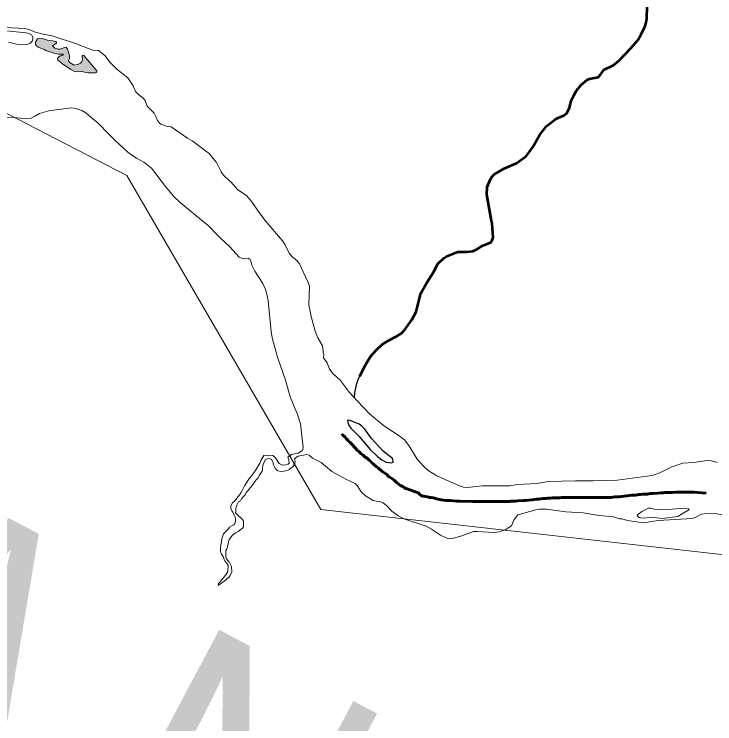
# Model space of a CAD drawing. Extents: x -1643653 to 4543381, y 1624270 to 13878484.
# Drawn here: x 810282 to 811599, y 9011368 to 9012702 of the extents above; entities that cross this region are included whole.
import ezdxf

# ---------------------------------------------------------------- set-up
doc = ezdxf.new("R2010")
doc.units = 0
doc.header["$LTSCALE"] = 200
doc.linetypes.add('LONG_DASH_SHORT_DASH', pattern=[9.9, 6, -1.2, 1.5, -1.2])
doc.layers.add('60', color=7, linetype='Continuous', lineweight=13)

msp = doc.modelspace()

# ---------------------------------------------------------------- hatches: boundary and pattern name
at = {"layer": '60'}
msp.add_hatch(color=256, dxfattribs=at).paths.add_polyline_path([(810403.3, 9012608.1), (810395.3, 9012606.2), (810387.3, 9012610.1), (810384.8, 9012612.6), (810384.2, 9012614.8), (810386.3, 9012618.7), (810386.2, 9012623.5), (810382.5, 9012635.9), (810380, 9012639.8), (810376.9, 9012639.5), (810368.8, 9012636), (810365.7, 9012635.9), (810358.7, 9012638.1), (810354.1, 9012642.1), (810354.6, 9012643.2), (810361.7, 9012647.2), (810362.1, 9012649), (810360.6, 9012650.2), (810354.4, 9012652), (810344.6, 9012653.1), (810335.2, 9012656), (810330.1, 9012656.8), (810326.1, 9012655.2), (810322.6, 9012649), (810322.3, 9012644.8), (810324.1, 9012642.3), (810327.6, 9012640.1), (810338.7, 9012635.6), (810341.6, 9012633.5), (810356.6, 9012628.3), (810365.7, 9012626.9), (810374.7, 9012626.9), (810373.5, 9012624.8), (810368.4, 9012623.3), (810364.7, 9012620.7), (810363.8, 9012618.8), (810364.2, 9012615.5), (810373.2, 9012608.2), (810388.6, 9012598.1), (810395.5, 9012594.4), (810402.4, 9012593.7), (810409, 9012594.3), (810421.5, 9012591.8), (810435.2, 9012591.4), (810437.4, 9012593.1), (810437.4, 9012595.1), (810413, 9012624.4), (810411.3, 9012624.6), (810410.2, 9012623.1), (810410.6, 9012617.1), (810409.2, 9012612.4), (810406.7, 9012609.7)])

# ---------------------------------------------------------------- linework, layer by layer
for points in [[(814598.3, 9008896), (813758.5, 9010664.1), (812879.6, 9010781.5), (811952.2, 9011648.1), (810858.7, 9011770.6), (810494.2, 9012398.9), (808613.3, 9013370.5), (807126, 9013554.3), (805831.2, 9014683.5)], [(810265, 9012677), (810301.6, 9012675.2), (810307.7, 9012673.9), (810322.5, 9012668), (810336.9, 9012664.3), (810353.6, 9012661.2), (810401.3, 9012645.5), (810418.2, 9012638.3), (810429.9, 9012634.5), (810440.5, 9012633.7)], [(810440.5, 9012633.7), (810429.9, 9012634.5), (810418.2, 9012638.3), (810401.3, 9012645.5), (810353.6, 9012661.2), (810336.9, 9012664.3), (810322.5, 9012668), (810307.7, 9012673.9), (810301.6, 9012675.2), (810265, 9012677)], [(810271.6, 9012649.1), (810286.5, 9012645.2), (810295, 9012644.5), (810305.8, 9012644.7), (810311.8, 9012646.7), (810315.9, 9012651.3), (810317.3, 9012654.8), (810317, 9012658.5), (810314.5, 9012662.9), (810310.5, 9012665.6), (810304.5, 9012666.9), (810267.6, 9012670.7)], [(810267.6, 9012670.7), (810304.5, 9012666.9), (810310.5, 9012665.6), (810314.5, 9012662.9), (810317, 9012658.5), (810317.3, 9012654.8), (810315.9, 9012651.3), (810311.8, 9012646.7), (810305.8, 9012644.7), (810295, 9012644.5), (810286.5, 9012645.2), (810271.6, 9012649.1)], [(810440.5, 9012633.7), (810452.4, 9012624), (810462.9, 9012610.8), (810475.1, 9012598.3), (810495.7, 9012582), (810506.2, 9012567.3)], [(810506.2, 9012567.3), (810495.7, 9012582), (810475.1, 9012598.3), (810462.9, 9012610.8), (810452.4, 9012624), (810440.5, 9012633.7)], [(810506.2, 9012567.3), (810510.5, 9012556.8), (810516.2, 9012551), (810524.7, 9012544.2), (810528.7, 9012539.4), (810532.3, 9012528.7), (810545.2, 9012515.5)], [(810545.2, 9012515.5), (810532.3, 9012528.7), (810528.7, 9012539.4), (810524.7, 9012544.2), (810516.2, 9012551), (810510.5, 9012556.8), (810506.2, 9012567.3)], [(810426.2, 9012508.4), (810416.7, 9012516.2), (810409.2, 9012520.6), (810398, 9012524.6), (810389.7, 9012525.7), (810347.5, 9012520.2), (810330, 9012515.4), (810322.5, 9012510.6), (810314.1, 9012506.4), (810306, 9012505.2), (810282.3, 9012507.9), (810241.3, 9012509.2), (810203.6, 9012514.2), (810183.9, 9012520.7)], [(810545.2, 9012515.5), (810548.7, 9012509.6), (810551.4, 9012502.2), (810555.6, 9012496.9), (810558.2, 9012495.2), (810570.4, 9012490.7), (810577.6, 9012489.9), (810577.6, 9012489.9)], [(810577.6, 9012489.9), (810570.4, 9012490.7), (810558.2, 9012495.2), (810555.6, 9012496.9), (810551.4, 9012502.2), (810548.7, 9012509.6), (810545.2, 9012515.5)], [(810459.8, 9012477), (810440.6, 9012496.5), (810426.2, 9012508.4)], [(810577.6, 9012489.9), (810607.8, 9012469.1), (810616.8, 9012463.5)], [(810616.8, 9012463.5), (810607.8, 9012469.1), (810577.6, 9012489.9)], [(810480.9, 9012456.4), (810469.6, 9012467), (810459.8, 9012477)], [(810616.8, 9012463.5), (810621.2, 9012460.8), (810644.7, 9012442.9)], [(810644.7, 9012442.9), (810621.2, 9012460.8), (810616.8, 9012463.5)], [(810505.3, 9012435.7), (810495.7, 9012442.6), (810480.9, 9012456.4)], [(810530.7, 9012420.1), (810526.1, 9012423.8), (810511.9, 9012431), (810505.3, 9012435.7)], [(810644.7, 9012442.9), (810648.1, 9012440.4), (810659.3, 9012426.8)], [(810659.3, 9012426.8), (810648.1, 9012440.4), (810644.7, 9012442.9)], [(810572.5, 9012371.3), (810566.9, 9012377.9), (810540.5, 9012412.1), (810530.7, 9012420.1)], [(810659.3, 9012426.8), (810662.5, 9012422.9), (810671.3, 9012405.7), (810675.9, 9012399), (810687.2, 9012388.5)], [(810687.2, 9012388.5), (810675.9, 9012399), (810671.3, 9012405.7), (810662.5, 9012422.9), (810659.3, 9012426.8)], [(810687.2, 9012388.5), (810689.9, 9012385.9), (810702, 9012372.4), (810719.8, 9012360.4), (810728.4, 9012349.9), (810742.8, 9012328.9), (810747.3, 9012323.2)], [(810747.3, 9012323.2), (810742.8, 9012328.9), (810728.4, 9012349.9), (810719.8, 9012360.4), (810702, 9012372.4), (810689.9, 9012385.9), (810687.2, 9012388.5)], [(810634.4, 9012314.8), (810594.6, 9012347.4), (810582.6, 9012359.3), (810572.5, 9012371.3)], [(810669.5, 9012281.3), (810664.9, 9012285.6), (810646, 9012305.2), (810634.4, 9012314.8)], [(810747.3, 9012323.2), (810753.3, 9012314.8), (810786.7, 9012276), (810791.8, 9012268.2), (810799, 9012252.4), (810805.1, 9012246), (810813.9, 9012238.7), (810818.9, 9012232.5), (810834.4, 9012199), (810837.1, 9012190.4), (810836.3, 9012155.7), (810840.5, 9012133.6), (810847.9, 9012105.8), (810853, 9012093.8), (810861.6, 9012078.6), (810862.8, 9012067.6), (810863.4, 9012065.4)], [(810863.4, 9012065.4), (810862.8, 9012067.6), (810861.6, 9012078.6), (810853, 9012093.8), (810847.9, 9012105.8), (810840.5, 9012133.6), (810836.3, 9012155.7), (810837.1, 9012190.4), (810834.4, 9012199), (810818.9, 9012232.5), (810813.9, 9012238.7), (810805.1, 9012246), (810799, 9012252.4), (810791.8, 9012268.2), (810786.7, 9012276), (810753.3, 9012314.8), (810747.3, 9012323.2)], [(810756.3, 9012178.4), (810754.9, 9012184.4), (810749.7, 9012195.5), (810734.5, 9012218.8), (810729.1, 9012229.9), (810727.1, 9012238.3), (810725.6, 9012240.8), (810721.9, 9012243.5), (810712.4, 9012242.3), (810705.4, 9012245.1), (810687.4, 9012264.7), (810669.5, 9012281.3)], [(810767.8, 9012091.1), (810765.2, 9012104.6), (810759.8, 9012163.9), (810756.3, 9012178.4)], [(810787.1, 9012028.3), (810777.2, 9012057.3), (810767.8, 9012091.1)], [(810863.4, 9012065.4), (810864.2, 9012062.4), (810864, 9012055.8), (810870.8, 9012046.6), (810874.9, 9012034.6), (810881, 9012026.7), (810895.4, 9012013.3), (810912.3, 9011991), (810914.1, 9011989.7), (810926.6, 9011975.9)], [(810926.6, 9011975.9), (810914.1, 9011989.7), (810912.3, 9011991), (810895.4, 9012013.3), (810881, 9012026.7), (810874.9, 9012034.6), (810870.8, 9012046.6), (810864, 9012055.8), (810864.2, 9012062.4), (810863.4, 9012065.4)], [(810805.2, 9011972.7), (810801.6, 9011980.6), (810792, 9012013.7), (810787.1, 9012028.3)], [(810735.9, 9011844), (810744.1, 9011857.9), (810745.7, 9011863.2), (810751.7, 9011872.1), (810758.1, 9011873.1), (810768.2, 9011872.2), (810773.2, 9011867.7), (810780.6, 9011857.6), (810786.7, 9011854.5), (810793.2, 9011854.9), (810797.6, 9011856.3), (810798.9, 9011857.9), (810798.7, 9011864), (810796.8, 9011869), (810803.8, 9011874.2), (810816.4, 9011876.9), (810822.7, 9011881.2), (810824.9, 9011883.7), (810825.6, 9011887.4), (810820.3, 9011931.8), (810814.2, 9011951.5), (810807.7, 9011965.6), (810805.2, 9011972.7)], [(810926.6, 9011975.9), (810939.7, 9011962), (810950.5, 9011950.9), (810975.9, 9011929.1), (811008.2, 9011907.6), (811015.9, 9011901.7), (811024, 9011891.2), (811039.8, 9011865.3), (811039.8, 9011865.3), (811051.8, 9011852.3), (811060.6, 9011844.3), (811077.1, 9011834.1), (811119.7, 9011815.2), (811127.1, 9011812.9), (811134.5, 9011812.5), (811162.7, 9011815.1), (811214.3, 9011815.5), (811228.7, 9011817.9), (811264.9, 9011819.6), (811286.2, 9011823.4), (811337.6, 9011824.8), (811370.6, 9011824.5), (811415.6, 9011826.2), (811481.8, 9011834.6), (811496, 9011839.8), (811517.1, 9011850.4), (811539.5, 9011857.8), (811559.7, 9011859), (811585.3, 9011863.1), (811593.2, 9011862.4), (811603.9, 9011859.1)], [(811603.9, 9011859.1), (811593.2, 9011862.4), (811585.3, 9011863.1), (811559.7, 9011859), (811539.5, 9011857.8), (811517.1, 9011850.4), (811496, 9011839.8), (811481.8, 9011834.6), (811415.6, 9011826.2), (811370.6, 9011824.5), (811337.6, 9011824.8), (811286.2, 9011823.4), (811264.9, 9011819.6), (811228.7, 9011817.9), (811214.3, 9011815.5), (811162.7, 9011815.1), (811134.5, 9011812.5), (811127.1, 9011812.9), (811119.7, 9011815.2), (811077.1, 9011834.1), (811060.6, 9011844.3), (811051.8, 9011852.3), (811039.8, 9011865.3), (811039.8, 9011865.3), (811024, 9011891.2), (811015.9, 9011901.7), (811008.2, 9011907.6), (810975.9, 9011929.1), (810950.5, 9011950.9), (810939.7, 9011962), (810926.6, 9011975.9)], [(810816.4, 9011871.2), (810810.9, 9011867.9), (810809.2, 9011866.1), (810810.2, 9011861), (810810.1, 9011857.6), (810806.3, 9011851.1), (810803, 9011848.9)], [(811098.2, 9011715.8), (811083.8, 9011722.7), (811066.9, 9011734.1), (811056.5, 9011739.5), (811016.5, 9011752.8), (811003.8, 9011759.2), (810992.5, 9011767.6), (810982.6, 9011777.8), (810975.8, 9011783.4), (810971.7, 9011785.1), (810962.5, 9011786.5), (810957.2, 9011788.1), (810942.7, 9011796.4), (810934.3, 9011804.1), (810927, 9011815.8), (810923.1, 9011819.8), (810906.7, 9011827.1), (810879.7, 9011842.3), (810859.6, 9011859.3), (810843.2, 9011867.6), (810836.7, 9011873.3), (810832.2, 9011874.5), (810816.4, 9011871.2)], [(810784.8, 9011842.4), (810784.8, 9011842.4), (810777.9, 9011843.7), (810774.8, 9011845.9), (810773, 9011848.8), (810771, 9011852.4), (810769.2, 9011856), (810768.8, 9011859.5), (810767, 9011862.9), (810765.2, 9011865.5), (810760.3, 9011866.7), (810760.3, 9011866.7), (810756.5, 9011865.5), (810756.5, 9011865.5), (810754, 9011864), (810752.2, 9011859.7), (810750.4, 9011855.6), (810749.1, 9011850), (810748.8, 9011845.9), (810748.3, 9011842.9), (810744.7, 9011837.6), (810742.6, 9011834.3), (810740.6, 9011830.7), (810738, 9011827.4), (810734.9, 9011823.6), (810732.6, 9011820.1), (810729.5, 9011816), (810725.9, 9011811.5), (810723.1, 9011808.4), (810720.8, 9011805.6), (810718.5, 9011802.6), (810716.4, 9011798.5), (810712.6, 9011794.7), (810709.3, 9011790.9), (810707.5, 9011787.4), (810703.9, 9011785.4), (810702.6, 9011782.6), (810700.8, 9011778.8), (810699.5, 9011775.5), (810698.7, 9011772.7), (810698.7, 9011767.8), (810698.2, 9011764.5), (810701.2, 9011761.5), (810704.2, 9011758.7), (810708.8, 9011754.3), (810711.6, 9011752), (810713.6, 9011749.5), (810713.5, 9011741.8), (810713.2, 9011738.5), (810711.5, 9011735.7), (810708.1, 9011733.5), (810703.5, 9011729.7), (810698.9, 9011726.9), (810695.6, 9011725.1), (810691.8, 9011722.1), (810689, 9011717.8), (810686.4, 9011713.7), (810685.1, 9011710.9), (810684.8, 9011705.8), (810683, 9011702.6), (810683, 9011699.5), (810682.2, 9011696.7), (810680.4, 9011693.7), (810680.4, 9011690.6), (810680.1, 9011685.8), (810680.1, 9011681.7), (810681.1, 9011677.9), (810684.1, 9011675.3), (810687.1, 9011671.5), (810688.6, 9011667.7), (810690.6, 9011663.6), (810690.9, 9011660.8), (810691.6, 9011657), (810691.6, 9011653.9), (810690.1, 9011650.6), (810687.7, 9011646.1), (810685.7, 9011643.3), (810682.9, 9011641), (810680.1, 9011638.5), (810677.2, 9011636.4), (810672.4, 9011632.9), (810669.6, 9011630.6), (810665.7, 9011628.1), (810666.3, 9011631.7), (810669.6, 9011635), (810671.9, 9011638.5), (810674.5, 9011641), (810676.5, 9011643.8), (810680.1, 9011647.9), (810681.9, 9011651.4), (810683.7, 9011654.5), (810684, 9011658.5), (810684.5, 9011662.3), (810684.6, 9011665.7), (810682.5, 9011668.7), (810680.8, 9011671.5), (810678.5, 9011674.3), (810677, 9011677.1), (810675.5, 9011681), (810673.7, 9011684), (810672.2, 9011687.1)], [(810803, 9011848.9), (810798.5, 9011845.6), (810789.8, 9011843.2), (810784.8, 9011842.4)], [(810672.2, 9011687.1), (810670.2, 9011691.7), (810670.3, 9011699.1), (810670.8, 9011704.4), (810672.1, 9011710), (810672.4, 9011715.6), (810674.2, 9011721.2), (810676, 9011725.2), (810679.3, 9011728.8), (810682.4, 9011732.1), (810685, 9011734.8), (810687.3, 9011737.6), (810691.1, 9011739.9), (810695, 9011741.9), (810696.8, 9011744.7), (810698.6, 9011748.5), (810698.6, 9011755.1), (810697.1, 9011757.9), (810695.1, 9011761.5), (810693.1, 9011765.6), (810691.3, 9011768.4), (810689.6, 9011772.5), (810689.6, 9011776.5), (810690.4, 9011779.1), (810692.9, 9011783.4), (810696.3, 9011786.4), (810699.8, 9011790.5), (810702.9, 9011794.5), (810706.5, 9011798.8), (810708.3, 9011802.4), (810710.9, 9011806.7), (810715.5, 9011815.3), (810724.7, 9011829.7), (810724.7, 9011829.7), (810729.1, 9011834.8), (810729.1, 9011834.8), (810733.6, 9011840.8), (810735.9, 9011844)], [(811424.8, 9011753.1), (811420.4, 9011753.6), (811409.2, 9011757.4), (811382, 9011759.5), (811351.7, 9011764.4), (811319.3, 9011766.6), (811282.9, 9011771.5), (811268.9, 9011771.4), (811263, 9011770.4), (811228.8, 9011760.6), (811222.1, 9011752.2), (811217, 9011739.9), (811211.9, 9011736.8)], [(811681.3, 9011721.5), (811670.7, 9011724.8), (811656.6, 9011739.3), (811637.4, 9011756.4), (811600.2, 9011763.6), (811579.3, 9011762.8), (811573.5, 9011762.4), (811562.5, 9011755.8), (811556.9, 9011754.2), (811492.7, 9011750.5), (811465.2, 9011745.7), (811435.4, 9011750.3), (811424.8, 9011753.1)], [(811211.9, 9011736.8), (811206.8, 9011733.6), (811194.7, 9011729.1), (811183.4, 9011727.8), (811152.6, 9011729.8), (811145.8, 9011729.7), (811124.1, 9011721.5), (811108, 9011717.2), (811098.2, 9011715.8)]]:
    msp.add_lwpolyline(points, dxfattribs=at)
at = {"layer": '60', "lineweight": 53}
for points in [[(811390.6, 9012597.1), (811390.7, 9012597.2), (811408.9, 9012606.3), (811419.7, 9012614.5), (811441.7, 9012637.7), (811454.5, 9012652.9), (811461, 9012664.1), (811467.6, 9012678.1), (811470.3, 9012685.9), (811471.8, 9012693.4), (811472.5, 9012716.3), (811467.8, 9012726.2), (811467.9, 9012726.6)], [(811179.8, 9012313.2), (811170.8, 9012363), (811171.5, 9012377.3), (811177.5, 9012392), (811180.4, 9012396.1), (811185.5, 9012401.2), (811203.1, 9012411.8), (811226.4, 9012422.1), (811244.5, 9012435.1), (811250.6, 9012442.3), (811256.8, 9012451.2), (811269.7, 9012474.4), (811283.1, 9012491.2), (811299.7, 9012504.6), (811304.7, 9012507.3), (811315.4, 9012511.1), (811320.9, 9012516), (811325.9, 9012526), (811329.5, 9012539), (811334.7, 9012550.3), (811339.5, 9012558.6), (811348, 9012569.3), (811359.3, 9012578.6), (811363.7, 9012580.1), (811380.1, 9012583.4), (811385.2, 9012589.3), (811390.6, 9012597.1)], [(810931.8, 9012021.5), (810942.6, 9012043), (810952.1, 9012058.2), (810962.6, 9012070.5), (810974.1, 9012080.9), (810986.2, 9012088.7), (811001.3, 9012096.5), (811010, 9012101.8), (811015.7, 9012107.8), (811029.7, 9012127.2), (811037.8, 9012142.5), (811047, 9012177.5), (811057.3, 9012196.1), (811070.8, 9012217), (811078.5, 9012232.3), (811090, 9012243.4), (811095.7, 9012247.3), (811116.4, 9012255), (811133.3, 9012255.1), (811144.7, 9012256.6), (811151.5, 9012259.8), (811163.2, 9012267.3), (811173.1, 9012270.7), (811178.7, 9012273.6), (811180.3, 9012275.2), (811182.5, 9012281.8), (811180.6, 9012308.7), (811179.8, 9012313.2)]]:
    msp.add_lwpolyline(points, dxfattribs=at)
at = {"layer": '60', "lineweight": 25}
for points in [[(811390.6, 9012597.1), (811390.7, 9012597.2), (811408.9, 9012606.3), (811419.7, 9012614.5), (811441.7, 9012637.7), (811454.5, 9012652.9), (811461, 9012664.1), (811467.6, 9012678.1), (811470.3, 9012685.9), (811471.8, 9012693.4), (811472.5, 9012716.3), (811467.8, 9012726.2), (811467.9, 9012726.6)], [(811179.8, 9012313.2), (811170.8, 9012363), (811171.5, 9012377.3), (811177.5, 9012392), (811180.4, 9012396.1), (811185.5, 9012401.2), (811203.1, 9012411.8), (811226.4, 9012422.1), (811244.5, 9012435.1), (811250.6, 9012442.3), (811256.8, 9012451.2), (811269.7, 9012474.4), (811283.1, 9012491.2), (811299.7, 9012504.6), (811304.7, 9012507.3), (811315.4, 9012511.1), (811320.9, 9012516), (811325.9, 9012526), (811329.5, 9012539), (811334.7, 9012550.3), (811339.5, 9012558.6), (811348, 9012569.3), (811359.3, 9012578.6), (811363.7, 9012580.1), (811380.1, 9012583.4), (811385.2, 9012589.3), (811390.6, 9012597.1)], [(810921.7, 9011981.3), (810922.9, 9011990.7), (810926.3, 9012007.5), (810929.6, 9012017.1), (810942.6, 9012043), (810952.1, 9012058.2), (810962.6, 9012070.5), (810974.1, 9012080.9), (810986.2, 9012088.7), (811001.3, 9012096.5), (811010, 9012101.8), (811015.7, 9012107.8), (811029.7, 9012127.2), (811037.8, 9012142.5), (811047, 9012177.5), (811057.3, 9012196.1), (811070.8, 9012217), (811078.5, 9012232.3), (811090, 9012243.4), (811095.7, 9012247.3), (811116.4, 9012255), (811133.3, 9012255.1), (811144.7, 9012256.6), (811151.5, 9012259.8), (811163.2, 9012267.3), (811173.1, 9012270.7), (811178.7, 9012273.6), (811180.3, 9012275.2), (811182.5, 9012281.8), (811180.6, 9012308.7), (811179.8, 9012313.2)]]:
    msp.add_lwpolyline(points, dxfattribs=at)
at = {"layer": '60'}
for points in [[(810403.3, 9012608.1), (810395.3, 9012606.2), (810387.3, 9012610.1), (810384.8, 9012612.6), (810384.2, 9012614.8), (810386.3, 9012618.7), (810386.2, 9012623.5), (810382.5, 9012635.9), (810380, 9012639.8), (810376.9, 9012639.5), (810368.8, 9012636), (810365.7, 9012635.9), (810358.7, 9012638.1), (810354.1, 9012642.1), (810354.6, 9012643.2), (810361.7, 9012647.2), (810362.1, 9012649), (810360.6, 9012650.2), (810354.4, 9012652), (810344.6, 9012653.1), (810335.2, 9012656), (810330.1, 9012656.8), (810326.1, 9012655.2), (810322.6, 9012649), (810322.3, 9012644.8), (810324.1, 9012642.3), (810327.6, 9012640.1), (810338.7, 9012635.6), (810341.6, 9012633.5), (810356.6, 9012628.3), (810365.7, 9012626.9), (810374.7, 9012626.9), (810373.5, 9012624.8), (810368.4, 9012623.3), (810364.7, 9012620.7), (810363.8, 9012618.8), (810364.2, 9012615.5), (810373.2, 9012608.2), (810388.6, 9012598.1), (810395.5, 9012594.4), (810402.4, 9012593.7), (810409, 9012594.3), (810421.5, 9012591.8), (810435.2, 9012591.4), (810437.4, 9012593.1), (810437.4, 9012595.1), (810413, 9012624.4), (810411.3, 9012624.6), (810410.2, 9012623.1), (810410.6, 9012617.1), (810409.2, 9012612.4), (810406.7, 9012609.7)], [(810953.8, 9011904.2), (810941.5, 9011921.9), (810935.8, 9011927.8), (810930.6, 9011931), (810913.8, 9011938.2), (810910.6, 9011938.9), (810909.1, 9011938.3), (810910.8, 9011930.3), (810915.2, 9011923.9), (810931, 9011907.9), (810951.3, 9011883.7), (810965.3, 9011870.8), (810973.7, 9011864.2), (810981.7, 9011860), (810991.7, 9011858.3), (810994.6, 9011859.8), (810994.2, 9011864.6), (810993.2, 9011866.7), (810975.6, 9011880.6)], [(811497.7, 9011770.7), (811485.6, 9011771.2), (811479.1, 9011773.4), (811475, 9011773.3), (811462.2, 9011767.4), (811454.2, 9011761.1), (811453.3, 9011759.3), (811456.8, 9011756), (811459.6, 9011755), (811466.8, 9011754.6), (811480.5, 9011756.3), (811500.5, 9011754), (811529.9, 9011757.6), (811536.8, 9011762.2), (811548.9, 9011768.8), (811551.2, 9011771), (811549.9, 9011772), (811541.6, 9011773.5), (811519.2, 9011771.2)]]:
    msp.add_lwpolyline(points, close=True, dxfattribs=at)
at = {"layer": '60', "lineweight": 25}
msp.add_lwpolyline([(810953.8, 9011904.2), (810941.5, 9011921.9), (810935.8, 9011927.8), (810930.6, 9011931), (810913.8, 9011938.2), (810910.6, 9011938.9), (810909.1, 9011938.3), (810910.8, 9011930.3), (810915.2, 9011923.9), (810931, 9011907.9), (810951.3, 9011883.7), (810965.3, 9011870.8), (810973.7, 9011864.2), (810981.7, 9011860), (810991.7, 9011858.3), (810994.6, 9011859.8), (810994.2, 9011864.6), (810993.2, 9011866.7), (810975.6, 9011880.6)], close=True, dxfattribs=at)
at = {"layer": '60', "linetype": 'LONG_DASH_SHORT_DASH', "lineweight": 60}
for points in [[(810972, 9011844.3), (810968.4, 9011847.4), (810966.4, 9011849.2), (810963.3, 9011851), (810961.3, 9011853), (810959, 9011854.6), (810957.2, 9011856.6), (810954.4, 9011858.7), (810952.4, 9011862), (810949.3, 9011863.5), (810946, 9011867.1), (810942, 9011869.1), (810938.6, 9011873), (810934.3, 9011875.3), (810930.2, 9011879.6), (810926.9, 9011882.7), (810922.3, 9011888.1), (810918.3, 9011892.2), (810914, 9011896.8), (810911.2, 9011898.8), (810909.9, 9011900.8), (810906.6, 9011904.4), (810903.8, 9011907.7), (810900.2, 9011910.8), (810898.2, 9011912.8)], [(811108.1, 9011787.1), (811102.5, 9011787.6), (811098.2, 9011787.6), (811094.1, 9011787.9), (811085, 9011789.1), (811082.4, 9011789.7), (811078.6, 9011790.4), (811076.6, 9011791.2), (811074, 9011791.7), (811070.5, 9011792.5), (811066.4, 9011793.2), (811063.3, 9011793.7), (811059.3, 9011794.5), (811055.5, 9011795.3), (811052.2, 9011795.8), (811050.1, 9011796), (811047.1, 9011797.1), (811045, 9011798.8), (811042, 9011802.7), (811039.9, 9011802.9), (811020.8, 9011809.6), (811018.6, 9011810.6), (811016.3, 9011811.9), (811014.2, 9011813.2), (811011.2, 9011815), (811008.4, 9011816), (811005.6, 9011817.8), (811003.8, 9011819.8), (811000.8, 9011821.6), (810997.2, 9011825.2), (810993.9, 9011828.2), (810991.3, 9011829.8), (810986, 9011833.1), (810982.9, 9011836.4), (810980.1, 9011838.5), (810974.3, 9011842.6), (810972, 9011844.3)], [(811415.5, 9011794.8), (811411.7, 9011794.5), (811407.9, 9011794), (811404.6, 9011793.7), (811401, 9011793.5), (811396.9, 9011793.2), (811392.6, 9011793.2), (811387, 9011793.2), (811381.9, 9011793.2), (811377.6, 9011793.2), (811373.8, 9011793.2), (811369.5, 9011793.2), (811367.2, 9011793.2), (811363.6, 9011793.2), (811360, 9011793.2), (811358, 9011793.2), (811354.7, 9011793.2), (811352.4, 9011793.2), (811348.6, 9011793.2), (811346.6, 9011793.2), (811341, 9011793.2), (811336.1, 9011793.2), (811331, 9011793.2), (811325.9, 9011793.2), (811321.4, 9011793.2), (811316.8, 9011793.2), (811310.9, 9011793.2), (811307.1, 9011793), (811302.8, 9011793), (811298.7, 9011792.7), (811294.9, 9011792.5), (811290.3, 9011792.2), (811285.5, 9011792), (811281.7, 9011791.7), (811276.6, 9011791.4), (811272.5, 9011790.9), (811268.4, 9011790.4), (811264.4, 9011790.2), (811260.3, 9011789.7), (811256, 9011789.1), (811249.6, 9011788.6), (811244.8, 9011788.1), (811238.9, 9011787.9), (811228.8, 9011787.1), (811224.7, 9011786.8), (811220.6, 9011786.6), (811216.8, 9011786.6), (811213.7, 9011786.1), (811209.9, 9011785.8), (811205.3, 9011785.8), (811201.5, 9011785.8), (811196.7, 9011785.8), (811192.9, 9011785.8), (811188.3, 9011785.8), (811183.2, 9011785.8), (811178.4, 9011785.8), (811173.3, 9011785.8), (811168.7, 9011785.8), (811164.1, 9011785.8), (811159, 9011785.8), (811153.4, 9011785.8), (811144.5, 9011786.1), (811120.3, 9011786.6), (811113.5, 9011786.8), (811108.1, 9011787.1)], [(811583.1, 9011801.5), (811560.8, 9011803.7), (811556.2, 9011803.7), (811551.4, 9011803.7), (811546, 9011803.7), (811538.9, 9011803.7), (811532.3, 9011803.7), (811526.4, 9011803.2), (811519.8, 9011803), (811515.2, 9011803), (811510.9, 9011802.7), (811506.3, 9011802.7), (811502, 9011801.9), (811497.7, 9011801.9), (811492.1, 9011801.7), (811483.7, 9011800.9), (811478.1, 9011800.7), (811473, 9011799.9), (811468.2, 9011799.9), (811463.8, 9011799.6), (811459.8, 9011798.9), (811456, 9011798.9), (811451.1, 9011798.1), (811447.6, 9011798.1), (811443.2, 9011797.6), (811434.3, 9011796.6), (811429, 9011796.1), (811423.9, 9011795.5), (811419.8, 9011795), (811415.5, 9011794.8)]]:
    msp.add_lwpolyline(points, dxfattribs=at)
at = {"layer": '60', "lineweight": 25}
msp.add_spline([(814781, 9009175.5), (814787.2, 9009173.4), (814796.9, 9009173.4), (814799.4, 9009172.4), (814805.1, 9009174.5), (814805.6, 9009176.5), (814811.7, 9009179.5), (814811.7, 9009179.5), (814801.5, 9009181), (814790.7, 9009181.5), (814784.1, 9009183.1), (814777.4, 9009185.1), (814778.4, 9009175.5)], degree=3, dxfattribs=at)

# ---------------------------------------------------------------- texts
at = {"layer": '60', "width": 0.9}
msp.add_text('R I O   S Ã O   F R A N C I S C O', height=500, rotation=332.036, dxfattribs=at).set_placement((805339.6, 9013807.5))

doc.saveas('drawing.dxf')
